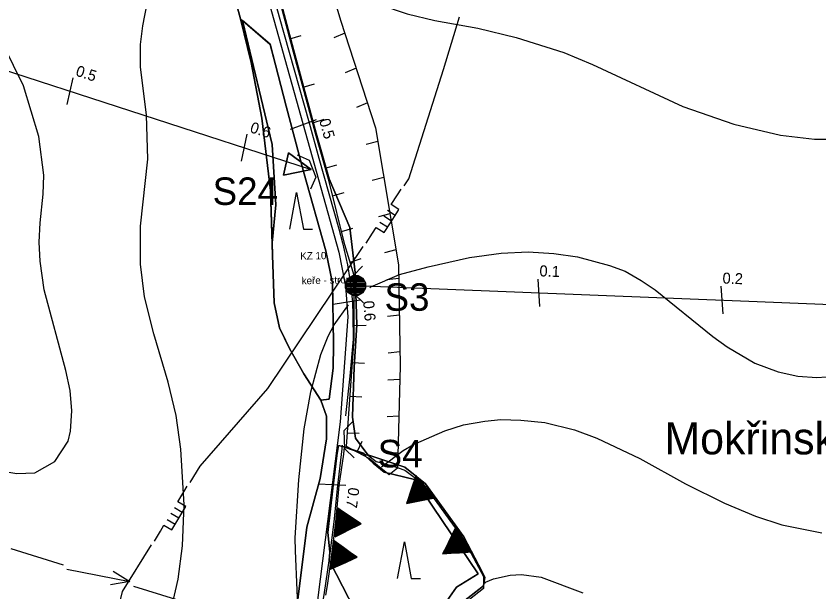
# Model space of a CAD drawing. Extents: x -645676 to -642474, y -1077513 to -1072613.
# Drawn here: x -644157.7 to -643719.5, y -1075781.4 to -1075467.2 of the extents above; entities that cross this region are included whole.
import ezdxf

# ---------------------------------------------------------------- set-up
doc = ezdxf.new("R2010")
doc.units = 0
for name, color, linetype in [('katastr_ln___zem____popis', 7, 'Continuous'), ('KRAJ_ZELEN_STAV', 7, 'Continuous'), ('Krajinn__zele____popis___stav', 7, 'Continuous'), ('KULTURY_STAV', 7, 'Continuous'), ('KULTURY_ZNACKY', 7, 'Continuous'), ('Odvodnen__cesty_pr_kopem___navr_en_', 7, 'Continuous'), ('PC_NAVRH', 7, 'Continuous'), ('PC_OBJ_POPIS_NAVRH', 7, 'Continuous'), ('PC_OBJ_POPIS_STAV', 7, 'Continuous'), ('PC_OBJEKTY_NAVRH', 7, 'Continuous'), ('PC_OBJEKTY_STAV', 7, 'Continuous'), ('PC_STAN_NAVRH', 7, 'Continuous'), ('PLYNOVOD', 7, 'Continuous'), ('USES_BC_NAVRH', 7, 'Continuous'), ('USES_BK_NAVRH', 7, 'Continuous'), ('VODOVOD', 7, 'Continuous'), ('VRSTEVNICE', 7, 'Continuous')]:
    doc.layers.add(name, color=color, linetype=linetype)

# ---------------------------------------------------------------- blocks, each defined once
blk = doc.blocks.new('$406')
blk.add_lwpolyline([(-0.19, 0.72), (0.2, 0.72), (0.54, 0.53), (0.73, 0.19), (0.73, -0.2), (0.54, -0.54), (0.2, -0.73), (-0.19, -0.73), (-0.53, -0.54), (-0.72, -0.2), (-0.72, 0.19), (-0.53, 0.53), (-0.2, 0.72), (-0.28, 0.64), (0.28, 0.64), (0.44, 0.56), (-0.44, 0.56), (-0.52, 0.48), (0.52, 0.48), (0.56, 0.4), (-0.55, 0.4), (-0.6, 0.32), (0.6, 0.32), (0.68, 0.24), (-0.59, 0.24), (-0.65, 0.24), (-0.68, 0.16), (0.59, 0.16), (0.68, 0.16), (0.68, 0.08), (-0.59, 0.08), (-0.68, 0.08), (-0.68, 0), (0.59, 0), (0.68, 0), (0.68, -0.08), (-0.59, -0.08), (-0.68, -0.08), (-0.68, -0.16), (0.59, -0.16), (0.68, -0.16), (0.65, -0.24), (-0.62, -0.24), (-0.65, -0.24), (-0.6, -0.32), (0.6, -0.32), (0.56, -0.4), (-0.55, -0.4), (-0.52, -0.48), (0.52, -0.48), (0.44, -0.56), (-0.44, -0.56), (-0.28, -0.64), (0.28, -0.64), (-0.02, -0.69)])
blk = doc.blocks.new('$944')
blk.add_line((0, 1.5), (0, -1.5))
blk = doc.blocks.new('$920')
for points in [[(0, 0), (-2.8, 1.25), (-2.8, -1.25), (0, 0)], [(-2.8, 1.25), (0, 0), (-2.8, -1.25), (-2.8, 1.25)]]:
    blk.add_lwpolyline(points)
blk = doc.blocks.new('3$0800')
blk.add_lwpolyline([(-0.75, 0), (0, 4), (0.75, 0), (1.75, 0)])
blk = doc.blocks.new('$934')
blk.add_lwpolyline([(-2, -1), (-1, 0), (1, 0), (2, -1)])
blk = doc.blocks.new('$935')
blk.add_lwpolyline([(-2, -1), (-1, 0), (1, 0), (2, -1)])
blk = doc.blocks.new('$1193')
for points in [[(2, 0), (0.73, 0), (-0.54, 0), (-1.81, 0), (-2, 0), (-1.43, -1), (-0.85, -2), (-0.27, -3), (0, -3.46), (0.57, -2.46), (1.15, -1.46), (1.73, -0.46), (2, 0)], [(-1.92, -0.04), (-0.65, -0.04), (0.62, -0.04), (1.89, -0.04), (1.92, -0.04), (1.84, -0.12), (0.57, -0.12), (-0.7, -0.12), (-1.84, -0.12), (-1.84, -0.2), (-0.57, -0.2), (0.7, -0.2), (1.84, -0.2), (1.76, -0.28), (0.49, -0.28), (-0.78, -0.28), (-1.76, -0.28), (-1.76, -0.36), (-0.49, -0.36), (0.78, -0.36), (1.76, -0.36), (1.68, -0.44), (0.41, -0.44), (-0.86, -0.44), (-1.68, -0.44), (-1.68, -0.52), (-0.41, -0.52), (0.86, -0.52), (1.68, -0.52), (1.6, -0.6), (0.33, -0.6), (-0.94, -0.6), (-1.6, -0.6), (-1.52, -0.68), (-0.25, -0.68), (1.02, -0.68), (1.52, -0.68), (1.52, -0.76), (0.25, -0.76), (-1.02, -0.76), (-1.52, -0.76), (-1.44, -0.84), (-0.17, -0.84), (1.1, -0.84), (1.44, -0.84), (1.44, -0.92), (0.17, -0.92), (-1.1, -0.92), (-1.44, -0.92), (-1.36, -1), (-0.09, -1), (1.18, -1), (1.36, -1), (1.36, -1.08), (0.09, -1.08), (-1.18, -1.08), (-1.36, -1.08), (-1.28, -1.16), (-0.01, -1.16), (1.26, -1.16), (1.28, -1.16), (1.2, -1.24), (-0.07, -1.24), (-1.2, -1.24), (-1.2, -1.32), (0.07, -1.32), (1.2, -1.32), (1.12, -1.4), (-0.15, -1.4), (-1.12, -1.4), (-1.12, -1.48), (0.15, -1.48), (1.12, -1.48), (1.04, -1.56), (-0.23, -1.56), (-1.04, -1.56), (-0.96, -1.64), (0.31, -1.64), (1.04, -1.64), (0.96, -1.72), (-0.31, -1.72), (-0.96, -1.72), (-0.88, -1.8), (0.39, -1.8), (0.88, -1.8), (0.88, -1.88), (-0.39, -1.88), (-0.88, -1.88), (-0.8, -1.96), (0.47, -1.96), (0.8, -1.96), (0.8, -2.04), (-0.47, -2.04), (-0.8, -2.04), (-0.72, -2.12), (0.55, -2.12), (0.72, -2.12), (0.64, -2.2), (-0.63, -2.2), (-0.64, -2.2), (-0.64, -2.28), (0.63, -2.28), (0.64, -2.28), (0.56, -2.36), (-0.64, -2.36), (-0.56, -2.44), (0.56, -2.44), (0.48, -2.52), (-0.48, -2.52), (-0.48, -2.6), (0.48, -2.6), (0.4, -2.68), (-0.4, -2.68), (-0.32, -2.76), (0.4, -2.76), (0.32, -2.84), (-0.32, -2.84), (-0.24, -2.92), (0.24, -2.92), (0.24, -3), (-0.24, -3), (-0.16, -3.08), (0.16, -3.08), (0.16, -3.16), (-0.16, -3.16), (-0.08, -3.24), (0.08, -3.24), (0.08, -3.32), (0, -3.32), (0, -3.4)]]:
    blk.add_lwpolyline(points)
blk = doc.blocks.new('2$1030')
blk.add_line((0, 0), (0, -0.5))
blk = doc.blocks.new('6$1520')
blk.add_line((-3.5, 0), (3.5, 0))
blk.add_lwpolyline([(1.5, 0.75), (3.5, 0), (1.5, -0.75)])
blk = doc.blocks.new('6$3520')
for p, q in [((-0.76, 0), (-0.76, -1)), ((0, -1), (0, 0)), ((0.76, 0), (0.76, -1))]:
    blk.add_line(p, q)
blk.add_lwpolyline([(-3.5, 0), (-2.23, 0), (-1.48, 0), (-1.48, -1), (-0.21, -1), (1.06, -1), (1.5, -1), (1.5, 0), (2.77, 0), (3.5, 0)])

msp = doc.modelspace()

# ---------------------------------------------------------------- linework, layer by layer
at = {"layer": 'KRAJ_ZELEN_STAV'}
msp.add_lwpolyline([(-644035.19, -1075468.78), (-644019.16, -1075482.61), (-644010.29, -1075516.43), (-644000.81, -1075552.02), (-643988.63, -1075595.35), (-643985.03, -1075612.94), (-643984.58, -1075645.33), (-643984.64, -1075659.42), (-643986.9, -1075676.21), (-643991.35, -1075676.84), (-644000.65, -1075662.5), (-644008.57, -1075648.67), (-644014.01, -1075637.26), (-644016.95, -1075623.68), (-644017.71, -1075597.66), (-644018.79, -1075562.45), (-644023.6, -1075522.93), (-644029.37, -1075492.64), (-644035.19, -1075468.78)], dxfattribs=at)
at = {"layer": 'KULTURY_STAV'}
for points in [[(-644004.52, -1075789.89), (-643999.03, -1075746.14), (-643991.81, -1075719.49), (-643988.4, -1075697.84), (-643988.4, -1075685.6), (-643991.35, -1075676.84), (-643986.9, -1075676.21), (-643984.64, -1075659.42), (-643984.58, -1075646.37), (-643984.58, -1075645.33), (-643985.03, -1075612.94), (-643988.63, -1075595.35), (-644000.81, -1075552.02), (-644010.29, -1075516.43), (-644018.99, -1075482.62), (-644034.17, -1075469.65), (-644018.04, -1075537.4), (-644016.03, -1075570.24), (-644017.92, -1075590.96), (-644017.92, -1075590.94), (-644018.79, -1075562.45), (-644023.6, -1075522.93), (-644029.37, -1075492.64), (-644035.19, -1075468.78), (-644049.21, -1075417.14)], [(-644049.21, -1075417.14), (-644035.19, -1075468.78), (-644029.37, -1075492.64), (-644023.6, -1075522.93), (-644018.79, -1075562.45), (-644017.92, -1075590.94), (-644017.92, -1075590.96), (-644017.71, -1075597.66), (-644016.95, -1075623.68), (-644014.01, -1075637.26), (-644012.94, -1075639.49), (-644008.57, -1075648.67), (-644000.65, -1075662.5), (-643991.35, -1075676.84), (-643988.4, -1075685.6), (-643988.4, -1075697.84), (-643991.81, -1075719.49), (-643999.03, -1075746.14), (-644004.52, -1075789.89)], [(-644018.01, -1075441.61), (-644006.37, -1075485.45), (-644000.07, -1075508.45), (-643993.87, -1075531.1), (-643986.94, -1075555.98), (-643981.25, -1075569.39), (-643975.53, -1075582.67), (-643972.64, -1075607.15), (-643971.81, -1075635.64), (-643973.3, -1075658.87), (-643974.13, -1075685.72), (-643974.09, -1075686.02), (-643972.52, -1075697.55), (-643965.72, -1075706.58), (-643945.6, -1075713.36), (-643934.19, -1075722.47), (-643913.41, -1075751.41), (-643905.39, -1075766.65), (-643903.4, -1075770.43), (-643901.87, -1075773.34), (-643902.65, -1075778.08), (-643923.63, -1075794.45)], [(-643923.63, -1075794.45), (-643902.65, -1075778.08), (-643901.87, -1075773.34), (-643903.4, -1075770.43), (-643905.39, -1075766.65), (-643913.41, -1075751.41), (-643934.19, -1075722.47), (-643945.6, -1075713.36), (-643965.72, -1075706.58), (-643972.52, -1075697.55), (-643974.09, -1075686.02), (-643974.13, -1075685.72), (-643973.3, -1075658.87), (-643971.81, -1075635.64), (-643972.64, -1075607.15), (-643975.53, -1075582.67), (-643981.25, -1075569.39), (-643986.94, -1075555.98), (-643993.87, -1075531.1), (-644000.07, -1075508.45), (-644006.37, -1075485.45), (-644018.01, -1075441.61)], [(-644034.17, -1075469.65), (-644018.99, -1075482.62), (-644010.29, -1075516.43), (-644000.81, -1075552.02), (-643988.63, -1075595.35), (-643985.03, -1075612.94), (-643984.58, -1075645.33), (-643984.58, -1075646.37), (-643984.64, -1075659.42), (-643986.9, -1075676.21), (-643991.35, -1075676.84), (-644000.65, -1075662.5), (-644008.57, -1075648.67), (-644012.94, -1075639.49), (-644014.01, -1075637.26), (-644016.95, -1075623.68), (-644017.71, -1075597.66), (-644017.92, -1075590.96), (-644016.03, -1075570.24), (-644018.04, -1075537.4), (-644034.17, -1075469.65)], [(-643966.51, -1075803.71), (-643986.17, -1075765.57), (-643986.93, -1075764.11), (-643986.44, -1075759.78), (-643986.82, -1075756.01), (-643987.53, -1075748.93), (-643984.9, -1075724.86), (-643984.87, -1075724.63), (-643984.36, -1075720.67), (-643982.58, -1075706.98), (-643981.81, -1075701.54)], [(-643923.67, -1075787.85), (-643917.29, -1075778.73), (-643905.49, -1075771.45), (-643940.29, -1075719.99), (-643956.92, -1075716.13), (-643962.84, -1075711.19), (-643967.02, -1075707.37), (-643968.16, -1075705.76), (-643978.81, -1075702.17), (-643980.32, -1075701.85), (-643981.81, -1075701.54), (-643982.58, -1075706.98), (-643984.36, -1075720.67), (-643984.87, -1075724.63), (-643984.9, -1075724.86), (-643987.53, -1075748.93), (-643986.82, -1075756), (-643986.44, -1075759.78), (-643986.93, -1075764.11), (-643986.17, -1075765.57), (-643966.51, -1075803.71)], [(-643981.81, -1075701.54), (-643980.32, -1075701.85), (-643978.81, -1075702.17), (-643968.16, -1075705.76), (-643967.02, -1075707.37), (-643962.84, -1075711.19), (-643956.92, -1075716.13), (-643940.29, -1075719.99), (-643905.49, -1075771.45), (-643917.29, -1075778.73), (-643923.67, -1075787.85)]]:
    msp.add_lwpolyline(points, dxfattribs=at)
at = {"layer": 'Odvodnen__cesty_pr_kopem___navr_en_'}
for points in [[(-644036.3, -1075388.63), (-644035.69, -1075390.68), (-644030.29, -1075409.94), (-644024.88, -1075429.21), (-644019.48, -1075448.47), (-644014.07, -1075467.74), (-644008.67, -1075487), (-644003.26, -1075506.27), (-643997.85, -1075525.53), (-643992.45, -1075544.8), (-643987.04, -1075564.06), (-643981.64, -1075583.33), (-643979.5, -1075591), (-643976.82, -1075603.01), (-643975.54, -1075610.9), (-643974.19, -1075623.19), (-643973.88, -1075630.69), (-643973.83, -1075643.53), (-643975.6, -1075663.65), (-643977.73, -1075683.54), (-643978, -1075685.29)], [(-643979.69, -1075701.3), (-643979.86, -1075703.42), (-643982.29, -1075723.27), (-643984.22, -1075743.23), (-643986.81, -1075763.12), (-643989.78, -1075782.96), (-643993.41, -1075802.72), (-643996.88, -1075822.44), (-644000.78, -1075842.06), (-644004.67, -1075861.68), (-644008.61, -1075881.15), (-644012.47, -1075900.91), (-644016.36, -1075920.52), (-644017.71, -1075926.16), (-644020.7, -1075940.23)]]:
    msp.add_lwpolyline(points, dxfattribs=at)
at = {"layer": 'PC_NAVRH'}
for points in [[(-644124.21, -1075043.33), (-644125.38, -1075068.52), (-644122.41, -1075091.19), (-644112.7, -1075128.07), (-644090.54, -1075207.47), (-644034.08, -1075407.99), (-643981.64, -1075596.13), (-643977.99, -1075614.69), (-643976.66, -1075631.39), (-643980.8, -1075688.59), (-643993.21, -1075785.86)], [(-644603.95, -1075353.79), (-644272.56, -1075461.49), (-643996.74, -1075550.91)], [(-643972.45, -1075614.27), (-643757.74, -1075622.71), (-643339.85, -1075639.62)]]:
    msp.add_lwpolyline(points, dxfattribs=at)
at = {"layer": 'PLYNOVOD'}
for points in [[(-643945.93, -1075559.81), (-643943.36, -1075556), (-643924.53, -1075496.34), (-643915.63, -1075467.69)], [(-644062.71, -1075721.7), (-644057.24, -1075712.89), (-644020.32, -1075670.42), (-643984.99, -1075617.9), (-643968.25, -1075593.01)], [(-644108.96, -1075820.12), (-644099.63, -1075781.17), (-644083.81, -1075755.68)]]:
    msp.add_lwpolyline(points, dxfattribs=at)
at = {"layer": 'USES_BC_NAVRH'}
msp.add_lwpolyline([(-643988.62, -1075783.15), (-643987.75, -1075777.87), (-643985.39, -1075761.09), (-643983.14, -1075743.35), (-643981.4, -1075723.38), (-643978.88, -1075706.34), (-643978.49, -1075702.45), (-643965.37, -1075707.07), (-643961.2, -1075710.18), (-643952.89, -1075712.47), (-643945.6, -1075714.9), (-643938.32, -1075720.53), (-643934.19, -1075724.02), (-643913.41, -1075752.96), (-643902.55, -1075772.99), (-643902.65, -1075779.63), (-643916.22, -1075790.26)], dxfattribs=at)
at = {"layer": 'USES_BK_NAVRH'}
msp.add_lwpolyline([(-644024.54, -1075322.4), (-643980.59, -1075469.44), (-643961.6, -1075528.28), (-643949, -1075602.99), (-643948.09, -1075658.06), (-643949.49, -1075713.83), (-643954.15, -1075717.5), (-643960.45, -1075712.48), (-643964.98, -1075708.54), (-643977.45, -1075702.03), (-643974.71, -1075663.77), (-643973.2, -1075643.55), (-643973.29, -1075608.69), (-643978.34, -1075591.99), (-643986.94, -1075557.53), (-643993.87, -1075532.65), (-644006.37, -1075487), (-644025.33, -1075415.58)], dxfattribs=at)
at = {"layer": 'VODOVOD'}
for p, q in [((-644160.65, -1075757.75), (-644131.97, -1075766.55)), ((-644093.73, -1075778.28), (-643653.95, -1075913.18))]:
    msp.add_line(p, q, dxfattribs=at)
at = {"layer": 'VRSTEVNICE'}
for points in [[(-644127.26, -1075682.62), (-644128.28, -1075671.61), (-644130.59, -1075660.6), (-644142.33, -1075616.58), (-644144.64, -1075600.94), (-644145.08, -1075590.51), (-644144.64, -1075580.08), (-644142.9, -1075564.44), (-644142.61, -1075554.01), (-644145.37, -1075532.87), (-644153.62, -1075505.36), (-644169.99, -1075472.34), (-644176.5, -1075450.32), (-644178.41, -1075433.04), (-644177.95, -1075411.8), (-644174.33, -1075379.36), (-644168.23, -1075353.3)], [(-644072.09, -1075787.18), (-644069.19, -1075774.43), (-644066.87, -1075756.19), (-644066, -1075733.88), (-644067.74, -1075703.47), (-644070.35, -1075685.22), (-644074.69, -1075666.98), (-644082.51, -1075640.62), (-644087.58, -1075620.34), (-644089.9, -1075602.68), (-644089.9, -1075581.82), (-644085.84, -1075545.33), (-644086.57, -1075521.28), (-644089.9, -1075494.93), (-644089.75, -1075482.76), (-644088.6, -1075472.63), (-644086.13, -1075460.46), (-644082.82, -1075449.59), (-644079.91, -1075442.21), (-644072.52, -1075428.02), (-644067.16, -1075419.91), (-644064.02, -1075415.74), (-644058.98, -1075410.76)], [(-644014.07, -1075426.87), (-644008.8, -1075430.12), (-643998.95, -1075438.16), (-643985.92, -1075447.57), (-643974.33, -1075454.38), (-643960.43, -1075460.61), (-643944.21, -1075466.11), (-643929.15, -1075469.58), (-643905.69, -1075473.93), (-643884.83, -1075479), (-643858.77, -1075487.11), (-643843.12, -1075493.62), (-643793.89, -1075516.65), (-643766.08, -1075526.21), (-643740.59, -1075532.29), (-643722.05, -1075534.32), (-643703.52, -1075534.46)], [(-643964.73, -1075615.43), (-643964.1, -1075615.03), (-643948.55, -1075608.32), (-643932.91, -1075603.98), (-643910.32, -1075599.05), (-643892.94, -1075596.59), (-643878.17, -1075595.87), (-643864.27, -1075596.74), (-643851.23, -1075598.62), (-643833.86, -1075603.25), (-643825.32, -1075606.48), (-643816.48, -1075611.51), (-643808.95, -1075616.58), (-643777.52, -1075642.07), (-643769.56, -1075647.71), (-643754.49, -1075656.55), (-643741.75, -1075661.33), (-643731.03, -1075663.79), (-643720.61, -1075664.51), (-643710.18, -1075663.64)], [(-644003.44, -1075801.95), (-644005.18, -1075759.08), (-644005.33, -1075751.84), (-644003.44, -1075720.27), (-644000.54, -1075692.46), (-643996.92, -1075672.19), (-643991.42, -1075651.91), (-643987.45, -1075641.84), (-643984.18, -1075635.69), (-643976.36, -1075624.83)], [(-644257.02, -1075803.98), (-644270.78, -1075750.68), (-644276.14, -1075706.66), (-644282.51, -1075690.15), (-644286.28, -1075662.63), (-644286.28, -1075657.13), (-644285.41, -1075651.62), (-644283.24, -1075646.12), (-644278.89, -1075641.49), (-644271.07, -1075640.33), (-644263.69, -1075643.51), (-644200.11, -1075696.37), (-644186.93, -1075705.79), (-644172.74, -1075713.61), (-644167.52, -1075715.2), (-644157.39, -1075716.79), (-644147.54, -1075716.36), (-644136.53, -1075710.28), (-644129.29, -1075699.13), (-644127.99, -1075693.62), (-644127.26, -1075682.62)], [(-643958.28, -1075713.19), (-643946.53, -1075704.19), (-643940.88, -1075701.01), (-643923.65, -1075693.48), (-643913.51, -1075690.29), (-643901.92, -1075688.26), (-643893.2, -1075687.42), (-643882.23, -1075687.68), (-643869.19, -1075688.99), (-643852.97, -1075692.9), (-643840.81, -1075697.53), (-643817.35, -1075708.68), (-643792.44, -1075722.44), (-643771.15, -1075733.01), (-643754.2, -1075740.11), (-643739.72, -1075744.74), (-643718, -1075749.09)], [(-643902.62, -1075776.96), (-643901.56, -1075776.15), (-643897.12, -1075774.35), (-643888.05, -1075772.23), (-643881.94, -1075771.97), (-643871.22, -1075773.42), (-643848.34, -1075781.82)]]:
    msp.add_lwpolyline(points, dxfattribs=at)

# ---------------------------------------------------------------- block references
at = {"layer": 'KULTURY_ZNACKY', "xscale": 5, "yscale": 5}
for p in [(-644004.61, -1075583.42), (-643945.8, -1075774.13)]:
    msp.add_blockref('3$0800', p, dxfattribs=at)
at = {"layer": 'PC_OBJEKTY_NAVRH', "xscale": 4.999999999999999, "yscale": 5, "rotation": -68.812588}
msp.add_blockref('$935', (-643996, -1075550.55), dxfattribs=at)
at = {"layer": 'PC_OBJEKTY_STAV', "xscale": 5.000000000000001, "yscale": 4.999999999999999, "rotation": 91.58266800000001}
for p in [(-643973.42, -1075613.84), (-643978.53, -1075698.31)]:
    msp.add_blockref('$934', p, dxfattribs=at)
at = {"layer": 'PC_STAN_NAVRH'}
for name, p, xscale, yscale, rotation in [('$944', (-644128.39, -1075508.23), 4.999999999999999, 4.999999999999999, -11.991692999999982), ('$944', (-644001.05, -1075526.51), 4.999999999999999, 5.000000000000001, -69.44217600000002), ('$944', (-644033.27, -1075539.07), 4.999999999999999, 4.999999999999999, -11.991692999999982), ('$920', (-643996.74, -1075550.91), 4.999999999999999, 4.999999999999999, -11.991692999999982), ('$944', (-643872.53, -1075618.2), 5, 5, 3.993006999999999), ('$944', (-643772.61, -1075622.13), 5, 5, 3.993006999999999), ('$944', (-643977.29, -1075623.47), 5.000000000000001, 5, -80.65828200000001), ('$944', (-643985.19, -1075723.02), 5.000000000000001, 5, -92.68471699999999)]:
    msp.add_blockref(name, p, dxfattribs=dict(at, xscale=xscale, yscale=yscale, rotation=rotation))
at = {"layer": 'PC_STAN_NAVRH', "xscale": 7.5, "yscale": 7.5}
msp.add_blockref('$406', (-643972.45, -1075614.27), dxfattribs=at)
at = {"layer": 'PLYNOVOD', "xscale": 5}
for p, yscale, rotation in [((-643957.09, -1075576.41), 4.999999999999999, 57.05647599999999), ((-644073.26, -1075738.69), 5.000000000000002, 59.18212)]:
    msp.add_blockref('6$3520', p, dxfattribs=dict(at, yscale=yscale, rotation=rotation))
at = {"layer": 'USES_BC_NAVRH'}
for p, xscale, yscale, rotation in [((-643934.19, -1075724.02), 4, 4, -48.982479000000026), ((-643983.14, -1075743.35), 3.9999999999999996, 4, 86.50286), ((-643913.41, -1075752.96), 4, 4, -56.321795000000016), ((-643985.39, -1075761.09), 4, 3.9999999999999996, 84.221546)]:
    msp.add_blockref('$1193', p, dxfattribs=dict(at, xscale=xscale, yscale=yscale, rotation=rotation))
at = {"layer": 'USES_BK_NAVRH'}
for p, xscale, yscale, rotation in [((-643978.28, -1075476.57), 13.000000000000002, 12.999999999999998, -67.09155600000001), ((-644008.3, -1075479.75), 12.999999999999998, 12.999999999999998, 106.69680399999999), ((-643972.14, -1075495.61), 13.000000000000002, 12.999999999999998, -67.09155600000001), ((-644001.13, -1075506.12), 13.000000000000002, 12.999999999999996, 107.160871), ((-643966, -1075514.64), 13.000000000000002, 12.999999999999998, -67.09155600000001), ((-643995.85, -1075525.41), 13.000000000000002, 12.999999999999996, 107.160871), ((-643960.35, -1075535.67), 13, 13, -75.552754), ((-643988.95, -1075550.3), 13, 13, 107.40850599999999), ((-643957.03, -1075555.39), 13, 13, -75.552754), ((-643985, -1075565.31), 13, 13, 105.810992), ((-643953.7, -1075575.12), 13, 13, -75.552754), ((-643980.16, -1075584.72), 13, 13, 105.810992), ((-643950.38, -1075594.84), 13, 13, -75.552754), ((-643975.46, -1075601.52), 13, 12.999999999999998, 108.718113), ((-643948.88, -1075610.49), 13, 13.000000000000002, -84.316335), ((-643973.27, -1075616.05), 13, 13, 91.71675000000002), ((-643948.55, -1075630.49), 13, 13.000000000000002, -84.316335), ((-643973.22, -1075636.05), 13, 13, 91.71675000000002), ((-643948.21, -1075650.49), 13, 13.000000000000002, -84.316335), ((-643974.15, -1075656.29), 13, 13.000000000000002, 87.224993), ((-643948.28, -1075665.56), 13, 13.000000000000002, -86.75237700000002), ((-643975.48, -1075674.6), 13, 13, 87.39982599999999), ((-643948.78, -1075685.55), 13, 13.000000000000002, -86.75237700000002), ((-643976.91, -1075694.55), 13, 13, 87.39982599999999), ((-643971.63, -1075705.07), 13.000000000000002, 12.999999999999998, 155.105681), ((-643949.28, -1075705.55), 13, 13.000000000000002, -86.75237700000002)]:
    msp.add_blockref('2$1030', p, dxfattribs=dict(at, xscale=xscale, yscale=yscale, rotation=rotation))
at = {"layer": 'VODOVOD', "xscale": 5, "yscale": 4.999999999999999, "rotation": -11.067673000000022}
msp.add_blockref('6$1520', (-644112.85, -1075772.41), dxfattribs=at)

# ---------------------------------------------------------------- texts
at = {"layer": 'katastr_ln___zem____popis'}
msp.add_text('Mokřinský', height=17.5, dxfattribs=at).set_placement((-643803.85, -1075706.37))
at = {"layer": 'Krajinn__zele____popis___stav'}
for s, rotation, p in [('KZ 10', 0.917, (-644002.61, -1075600.12)), ('keře - stromy', 1.375, (-644001.79, -1075613.62))]:
    msp.add_text(s, height=4, rotation=rotation, dxfattribs=at).set_placement(p)
at = {"layer": 'PC_OBJ_POPIS_NAVRH'}
msp.add_text('S24', height=15, dxfattribs=at).set_placement((-644050.47, -1075570.28))
at = {"layer": 'PC_OBJ_POPIS_STAV'}
for s, p in [('S3', (-643956.64, -1075628.03)), ('S4', (-643960.39, -1075713.45))]:
    msp.add_text(s, height=15, dxfattribs=at).set_placement(p)
at = {"layer": 'PC_STAN_NAVRH'}
for s, rotation, p in [('0.5', 342.056, (-644125.62, -1075499.66)), ('0.6', 342.056, (-644030.5, -1075530.5)), ('0.5', 285.562, (-643992.38, -1075524.08)), ('0.1', 357.755, (-643872.18, -1075609.2)), ('0.2', 357.755, (-643772.26, -1075613.14)), ('0.6', 274.561, (-643968.32, -1075622.75)), ('0.7', 262.701, (-643976.26, -1075724.15))]:
    msp.add_text(s, height=6, rotation=rotation, dxfattribs=at).set_placement(p)

doc.saveas('drawing.dxf')
